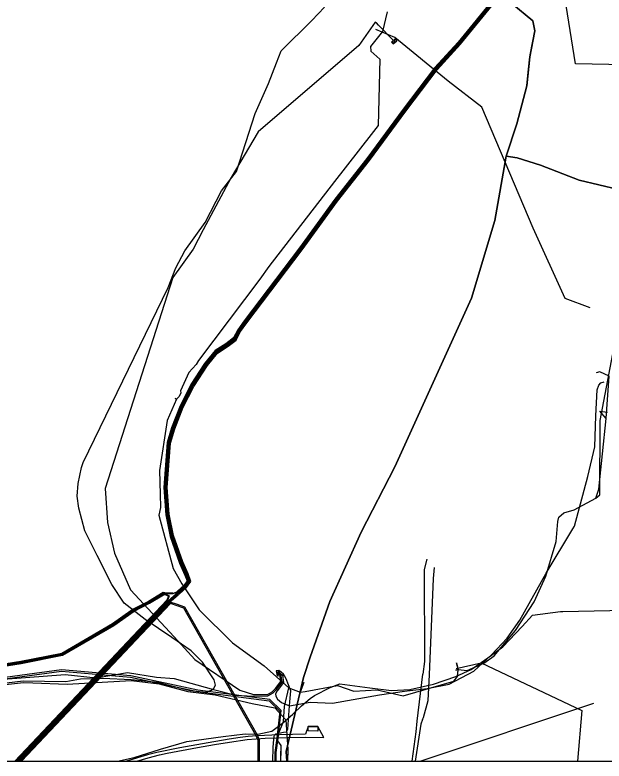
# Model space of a CAD drawing. Extents: x -599951 to -598963, y -1164095 to -1162939.
# Drawn here: x -599289 to -599201.1, y -1164094.7 to -1163983.5 of the extents above; entities that cross this region are included whole.
import ezdxf

# ---------------------------------------------------------------- set-up
doc = ezdxf.new("R2010")
doc.units = 0
for name, color, linetype in [('28', 7, 'Continuous'), ('31', 7, 'Continuous'), ('Level 1', 7, 'Continuous'), ('Level 3', 7, 'Continuous'), ('Vrstva 12', 7, 'Continuous'), ('Vrstva 13', 7, 'Continuous'), ('Vrstva 3', 7, 'Continuous'), ('Vrstva 42', 7, 'Continuous'), ('Vrstva 43', 7, 'Continuous'), ('Vrstva 44', 7, 'Continuous'), ('Vrstva 53', 7, 'Continuous'), ('Vrstva 55', 7, 'Continuous'), ('Vrstva 58', 7, 'Continuous')]:
    doc.layers.add(name, color=color, linetype=linetype)

# ---------------------------------------------------------------- blocks, each defined once
blk = doc.blocks.new('NN630')
at = {"layer": '31'}
for points in [[(-0.003, -0.7), (-0.703, 0)], [(-0.703, -0.7), (-0.703, 0), (0.697, 0), (0.697, -0.7)], [(-0.003, -0.7), (0.697, 0)], [(-0.703, -0.7), (0.697, -0.7)]]:
    blk.add_lwpolyline(points, dxfattribs=at)
blk = doc.blocks.new('NN620')
at = {"layer": '28'}
for points in [[(0.752, 0.004), (-0.748, 0.004)], [(-0.748, 0.004), (-0.748, -0.746)], [(0.752, -0.746), (0.752, 0.004)], [(-0.748, -0.746), (0.752, -0.746)], [(0.368, -0.18), (-0.376, -0.18)], [(-0.376, -0.18), (-0.376, -0.558)], [(-0.376, -0.558), (0.368, -0.558)], [(0.321, -0.227), (-0.329, -0.227)], [(-0.329, -0.227), (-0.329, -0.51)], [(-0.329, -0.51), (0.321, -0.51)], [(0.274, -0.274), (-0.281, -0.274)], [(-0.281, -0.274), (-0.281, -0.463)], [(-0.281, -0.463), (0.274, -0.463)], [(0.227, -0.321), (-0.234, -0.321)], [(-0.234, -0.321), (-0.234, -0.416)], [(-0.234, -0.416), (0.227, -0.416)], [(-0.193, -0.369), (0.185, -0.369)], [(0.227, -0.416), (0.227, -0.321)], [(0.274, -0.463), (0.274, -0.274)], [(0.321, -0.51), (0.321, -0.227)], [(0.368, -0.558), (0.368, -0.18)]]:
    blk.add_lwpolyline(points, dxfattribs=at)

msp = doc.modelspace()

# ---------------------------------------------------------------- linework, layer by layer
at = {"layer": 'Level 1'}
msp.add_line((-599228.542, -1164094.695), (-599202.66, -1164086.07), dxfattribs=at)
at = {"layer": 'Level 3'}
for points in [[(-599245.26, -1164089.55), (-599243.81, -1164089.56), (-599243.83, -1164090.221), (-599245.26, -1164090.201)], [(-599245.26, -1164089.551), (-599243.81, -1164089.561), (-599243.83, -1164090.221), (-599245.26, -1164090.201)]]:
    msp.add_lwpolyline(points, close=True, dxfattribs=at)
at = {"layer": 'Vrstva 12'}
msp.add_line((-599228.98, -1164088.77), (-599228.13, -1164081.73), dxfattribs=at)
for points in [[(-599227.54, -1164064.58), (-599227.93, -1164066.14), (-599227.9, -1164079.84), (-599228.13, -1164081.73)], [(-599228.18, -1164088.51), (-599228.06, -1164088.2), (-599227.35, -1164085.66), (-599227.14, -1164081.84), (-599226.57, -1164067.47), (-599226.43, -1164065.86)], [(-599273.657, -1164094.695), (-599271.2, -1164094.18), (-599267.25, -1164092.92), (-599263.35, -1164091.79), (-599257.91, -1164091.05), (-599254.64, -1164090.64), (-599252.77, -1164090.7), (-599250.66, -1164090.23), (-599249.09, -1164089.05), (-599247.54, -1164087.71), (-599246.23, -1164086.46), (-599244.97, -1164085.38), (-599244.3, -1164084.94), (-599241.97, -1164083.73), (-599240.52, -1164083.18), (-599236.06, -1164083.79), (-599232.8, -1164084.16), (-599230.09, -1164084.02), (-599226.57, -1164083.24), (-599223.23, -1164082.08), (-599220.93, -1164081.06), (-599218.44, -1164079.29), (-599216.24, -1164077.65), (-599213.34, -1164074.66), (-599211.79, -1164072.95), (-599207.65, -1164072.42), (-599207.3, -1164072.41), (-599165.2, -1164071.53)], [(-599229.747, -1164094.695), (-599229.17, -1164090.32), (-599228.98, -1164088.77)], [(-599228.18, -1164088.51), (-599228.46, -1164089.19), (-599229.303, -1164094.695)]]:
    msp.add_lwpolyline(points, dxfattribs=at)
at = {"layer": 'Vrstva 13'}
msp.add_lwpolyline([(-599172.99, -1163991.41), (-599205.39, -1163990.76), (-599211.34, -1163953.49), (-599216.096, -1163953.719), (-599217.489, -1163953.817), (-599218.011, -1163953.852), (-599218.464, -1163953.886)], dxfattribs=at)
at = {"layer": 'Vrstva 3'}
msp.add_lwpolyline([(-599272.332, -1164094.695), (-599270.781, -1164094.695), (-599269.08, -1164094.2), (-599267.4, -1164093.78), (-599266.26, -1164093.53), (-599261.73, -1164092.67), (-599259.19, -1164092.24), (-599256.99, -1164091.86), (-599254.32, -1164091.49), (-599251.65, -1164091.3), (-599248.27, -1164091.17), (-599245.62, -1164091.14), (-599242.93, -1164091.2), (-599243.81, -1164089.56), (-599245.26, -1164089.551), (-599245.65, -1164090.69), (-599247.56, -1164090.71), (-599249.54, -1164090.76), (-599252.9, -1164090.94), (-599254.19, -1164091.04), (-599255.4, -1164091.17), (-599257.04, -1164091.42), (-599260.16, -1164091.96), (-599264.39, -1164092.74), (-599267.81, -1164093.41), (-599269.21, -1164093.77)], close=True, dxfattribs=at)
at = {"layer": 'Vrstva 42'}
for points in [[(-599248.448, -1164094.695), (-599248.54, -1164093.25), (-599245.95, -1164082.25), (-599244.97, -1164079.21), (-599242.04, -1164070.91), (-599237.35, -1164060.6), (-599232.33, -1164050.83), (-599220.88, -1164025.69), (-599217.44, -1164014.15), (-599215.74, -1164004.56), (-599214.16, -1163999.74), (-599212.66, -1163994.06), (-599212.19, -1163989.73), (-599211.46, -1163985.88), (-599211.74, -1163984.39), (-599214.87, -1163981.81)], [(-599214.87, -1163981.81), (-599211.74, -1163984.39), (-599211.46, -1163985.88), (-599212.19, -1163989.73), (-599212.66, -1163994.06), (-599214.16, -1163999.74), (-599215.74, -1164004.56), (-599217.44, -1164014.15), (-599220.88, -1164025.69), (-599232.33, -1164050.83), (-599237.35, -1164060.6), (-599242.04, -1164070.91), (-599244.97, -1164079.21), (-599245.95, -1164082.25), (-599248.54, -1164093.25), (-599248.448, -1164094.695)], [(-599248.448, -1164094.695), (-599248.54, -1164093.25), (-599245.95, -1164082.25), (-599244.97, -1164079.21), (-599242.04, -1164070.91), (-599237.35, -1164060.6), (-599232.33, -1164050.83), (-599220.88, -1164025.69), (-599217.44, -1164014.15), (-599215.74, -1164004.56), (-599214.16, -1163999.74), (-599212.66, -1163994.06), (-599212.19, -1163989.73), (-599211.46, -1163985.88), (-599211.74, -1163984.39), (-599214.87, -1163981.81)], [(-599248.448, -1164094.695), (-599248.54, -1164093.25), (-599245.95, -1164082.25), (-599244.97, -1164079.21), (-599242.04, -1164070.91), (-599237.35, -1164060.6), (-599232.33, -1164050.83), (-599220.88, -1164025.69), (-599217.44, -1164014.15), (-599215.74, -1164004.56), (-599214.16, -1163999.74), (-599212.66, -1163994.06), (-599212.19, -1163989.73), (-599211.46, -1163985.88), (-599211.74, -1163984.39), (-599214.87, -1163981.81)], [(-599198.98, -1164009.49), (-599204.84, -1164008.1), (-599210.63, -1164005.89), (-599214.09, -1164004.8), (-599215.74, -1164004.56), (-599214.756, -1164001.558), (-599214.16, -1163999.74), (-599212.66, -1163994.06), (-599212.439, -1163992.024), (-599212.19, -1163989.73), (-599212.089, -1163989.199), (-599211.46, -1163985.88), (-599211.74, -1163984.39), (-599214.87, -1163981.81)], [(-599232.54, -1163987.305), (-599234.76, -1163985.03), (-599235.04, -1163984.68), (-599235.26, -1163984.59), (-599237.69, -1163988.06), (-599252.72, -1164000.92), (-599256.75, -1164007.71), (-599260.89, -1164015.52), (-599262.41, -1164018.42), (-599265.41, -1164022.62), (-599275.53, -1164054.05), (-599275.19, -1164059.14), (-599274.14, -1164063.69), (-599271.75, -1164069.17), (-599265.25, -1164076.2), (-599262.13, -1164079.56), (-599255.46, -1164084.14), (-599253.41, -1164084.78), (-599251.312, -1164084.752), (-599250.592, -1164084.378), (-599250.142, -1164083.9), (-599249.33, -1164082.854), (-599249.438, -1164082.101), (-599249.483, -1164082.061)], [(-599232.32, -1163986.861), (-599235.18, -1163985.665)], [(-599203.2, -1164027.14), (-599206.95, -1164025.77), (-599211.68, -1164015.25), (-599213.09, -1164012.01), (-599219.34, -1163997.26), (-599224.39, -1163993.38), (-599232.32, -1163986.861)], [(-599199.062, -1164017.743), (-599199.3, -1164017.23), (-599198.7, -1164009.93), (-599198.98, -1164009.49), (-599204.84, -1164008.1), (-599210.63, -1164005.89), (-599214.09, -1164004.8), (-599215.74, -1164004.56), (-599217.44, -1164014.15), (-599220.88, -1164025.69), (-599232.33, -1164050.83), (-599237.35, -1164060.6), (-599242.04, -1164070.91), (-599244.97, -1164079.21), (-599245.95, -1164082.25), (-599248.54, -1164093.25), (-599248.448, -1164094.695)], [(-599215.74, -1164004.56), (-599214.09, -1164004.8), (-599210.63, -1164005.89), (-599204.84, -1164008.1), (-599198.98, -1164009.49), (-599198.7, -1164009.93), (-599198.99, -1164013.4), (-599199.3, -1164017.23), (-599199.062, -1164017.743)], [(-599249.594, -1164081.461), (-599249.422, -1164081.582), (-599249.062, -1164081.899), (-599248.91, -1164082.966), (-599249.87, -1164084.23), (-599250.11, -1164084.66), (-599250.09, -1164085.04), (-599249.83, -1164085.49), (-599249.22, -1164085.97), (-599248.04, -1164086.44), (-599244.95, -1164085.9), (-599241.62, -1164086.04), (-599234.62, -1164084.8), (-599230.91, -1164084.27), (-599227.52, -1164083.89), (-599224.23, -1164083.23), (-599220.57, -1164081.31), (-599217.9, -1164078.88), (-599215.57, -1164076.37), (-599213.67, -1164073.7), (-599209.76, -1164066.69), (-599205.77, -1164060.1), (-599205.56, -1164059.7), (-599203.55, -1164052.27), (-599202.5, -1164047.85), (-599202.34, -1164043.23), (-599202.14, -1164039.39), (-599201.89, -1164038.68), (-599201.59, -1164038.32), (-599201.12, -1164038.16)], [(-599250.036, -1164094.695), (-599250.02, -1164093.408), (-599249.701, -1164091.303), (-599249.265, -1164087.162), (-599250.964, -1164085.505), (-599261.693, -1164084.111), (-599271.705, -1164081.971), (-599282.033, -1164081.109), (-599294.52, -1164082.799), (-599300.793, -1164081.909), (-599306.674, -1164083.119), (-599312.85, -1164082.335), (-599313.582, -1164082.934), (-599317.576, -1164084.644), (-599319.553, -1164089.243), (-599321.567, -1164094.695)], [(-599321.354, -1164094.695), (-599319.367, -1164089.317), (-599317.424, -1164084.796), (-599313.478, -1164083.106), (-599312.79, -1164082.545), (-599306.666, -1164083.321), (-599300.787, -1164082.111), (-599294.52, -1164083.001), (-599282.027, -1164081.311), (-599271.735, -1164082.169), (-599261.727, -1164084.309), (-599251.056, -1164085.695), (-599249.475, -1164087.238), (-599249.899, -1164091.277), (-599250.22, -1164093.392), (-599250.237, -1164094.695)], [(-599250.535, -1164094.695), (-599250.45, -1164092.63), (-599250.357, -1164091.49), (-599250.32, -1164091.04), (-599250.25, -1164090.84), (-599250.08, -1164090.63), (-599248.92, -1164090.37), (-599248.46, -1164090.36), (-599248.28, -1164089.96), (-599248.04, -1164086.44), (-599247.99, -1164085.86), (-599247.85, -1164084.24), (-599248.53, -1164082.44), (-599248.76, -1164082.01), (-599248.93, -1164081.749), (-599249.298, -1164081.425), (-599249.647, -1164081.178)], [(-599293.34, -1164082.69), (-599281.49, -1164081.8), (-599276.85, -1164082.27), (-599272.17, -1164081.49), (-599267.84, -1164082.2), (-599265.25, -1164082.38), (-599259.35, -1164084.05), (-599256.01, -1164084.89), (-599253.5, -1164085.03), (-599251.26, -1164084.95), (-599250.47, -1164084.54), (-599249.99, -1164084.03), (-599249.12, -1164082.91), (-599249.25, -1164082), (-599249.542, -1164081.743)]]:
    msp.add_lwpolyline(points, dxfattribs=at)
at = {"layer": 'Vrstva 44'}
for points in [[(-599217.688, -1163981.297), (-599222.831, -1163987.609), (-599226.334, -1163991.442), (-599230.98, -1163997.59), (-599236.439, -1164004.959), (-599241.209, -1164011.019), (-599246.481, -1164018.251), (-599254.731, -1164029.162), (-599255.672, -1164030.487)], [(-599293.15, -1164083.38), (-599287.735, -1164082.731), (-599281.37, -1164082.85), (-599279.17, -1164082.45), (-599275.85, -1164082.36), (-599271.631, -1164082.533), (-599267.71, -1164082.92), (-599262.82, -1164084.16), (-599260.53, -1164084.43), (-599259.67, -1164084.11), (-599259.33, -1164083.82), (-599259.06, -1164083.36), (-599259.24, -1164082.61), (-599260.98, -1164079.97), (-599262.69, -1164078.28), (-599265.56, -1164076.3), (-599269.56, -1164073.58), (-599272.68, -1164071.14), (-599274.51, -1164068.39), (-599276.7, -1164064.07), (-599278.55, -1164060.38), (-599279.46, -1164057), (-599279.69, -1164055.23), (-599279.56, -1164053.33), (-599279.05, -1164050.96), (-599278.82, -1164050.19), (-599266.11, -1164024.14), (-599264.98, -1164021.2), (-599263.63, -1164018.66), (-599260.62, -1164014.41), (-599258.15, -1164009.69), (-599255.93, -1164006.82), (-599253.13, -1163998.16), (-599251.14, -1163993.73), (-599249.99, -1163990.63), (-599249.25, -1163988.84), (-599244.71, -1163984.31), (-599242.82, -1163982.34)], [(-599288.699, -1164094.695), (-599266.159, -1164070.848), (-599264.866, -1164069.724), (-599264.577, -1164069.607), (-599263.52, -1164068.69), (-599262.96, -1164067.89), (-599263.34, -1164066.86), (-599264.13, -1164065.09), (-599265.54, -1164061.12), (-599266.19, -1164057.94), (-599266.49, -1164053.91), (-599265.96, -1164047.29), (-599265.33, -1164045.14), (-599264.07, -1164041.87), (-599262.48, -1164038.73), (-599260.44, -1164035.64), (-599258.91, -1164033.73), (-599257.35, -1164032.75), (-599256.12, -1164031.83), (-599255.501, -1164030.593), (-599254.57, -1164029.28), (-599246.319, -1164018.369), (-599241.05, -1164011.14), (-599236.288, -1164005.089), (-599230.829, -1163997.721), (-599226.18, -1163991.57), (-599222.68, -1163987.74), (-599217.53, -1163981.42)], [(-599288.425, -1164094.695), (-599266.021, -1164070.992), (-599264.734, -1164069.875), (-599264.434, -1164069.747), (-599263.37, -1164068.825), (-599262.736, -1164067.919), (-599263.155, -1164066.785), (-599263.944, -1164065.016), (-599265.347, -1164061.066), (-599265.992, -1164057.913), (-599266.292, -1164053.947), (-599265.762, -1164047.327), (-599265.14, -1164045.204), (-599263.887, -1164041.951), (-599262.318, -1164038.848), (-599260.278, -1164035.758), (-599258.775, -1164033.881), (-599257.192, -1164032.882), (-599255.962, -1164031.962), (-599255.329, -1164030.696), (-599254.409, -1164029.398), (-599246.159, -1164018.488), (-599240.899, -1164011.271), (-599236.129, -1164005.211), (-599230.669, -1163997.841), (-599226.029, -1163991.701), (-599222.529, -1163987.871), (-599217.364, -1163981.532)], [(-599255.672, -1164030.487), (-599256.278, -1164031.698), (-599257.463, -1164032.585), (-599259.045, -1164033.579), (-599260.602, -1164035.522), (-599262.653, -1164038.629), (-599264.253, -1164041.789), (-599265.52, -1164045.076), (-599266.158, -1164047.254), (-599266.691, -1164053.909), (-599266.389, -1164057.968), (-599265.733, -1164061.174), (-599264.316, -1164065.164), (-599263.525, -1164066.935), (-599263.184, -1164067.861), (-599263.67, -1164068.555), (-599264.696, -1164069.445), (-599265.404, -1164069.791), (-599266.312, -1164069.777), (-599266.832, -1164069.684), (-599269.009, -1164070.993), (-599271.272, -1164072.164), (-599274.344, -1164074.346), (-599281.956, -1164078.735), (-599288.088, -1164079.972), (-599294.702, -1164081.007)], [(-599323.878, -1164072.073), (-599322.688, -1164072.557), (-599320.089, -1164073.018), (-599318.895, -1164073.277), (-599315.933, -1164074.184), (-599313.248, -1164075.243), (-599310.583, -1164076.365), (-599307.78, -1164077.146), (-599304.78, -1164078.165), (-599301.677, -1164079.086), (-599299.498, -1164079.646), (-599294.718, -1164081.213), (-599288.052, -1164080.168), (-599281.884, -1164078.925), (-599274.236, -1164074.514), (-599271.168, -1164072.336), (-599268.911, -1164071.167), (-599266.83, -1164069.917), (-599266.558, -1164069.886), (-599266.09, -1164070.13), (-599266.308, -1164070.714), (-599288.974, -1164094.695)], [(-599288.562, -1164094.695), (-599266.09, -1164070.92), (-599264.8, -1164069.8)], [(-599252.5, -1164094.695), (-599252.49, -1164091.57), (-599252.82, -1164090.85), (-599263.66, -1164071.74), (-599264.88, -1164071.33), (-599265.674, -1164071.061), (-599265.872, -1164071.126), (-599288.149, -1164094.695)], [(-599320.735, -1164094.695), (-599320.5, -1164093.81), (-599317.85, -1164086.41), (-599316.77, -1164085.32), (-599315.37, -1164084.66), (-599312.92, -1164083.84), (-599311.75, -1164083.86), (-599306.86, -1164084.85), (-599298.37, -1164083.95), (-599293.08, -1164083.56), (-599287.69, -1164082.96), (-599286.281, -1164083.014), (-599281.16, -1164083.22), (-599271.65, -1164082.67), (-599267.47, -1164083.19), (-599263.2, -1164084.33), (-599259.12, -1164084.8), (-599253.6, -1164086.13), (-599250.24, -1164086.77), (-599248.58, -1164088.54), (-599248.27, -1164092.96), (-599248.335, -1164094.695)]]:
    msp.add_lwpolyline(points, dxfattribs=at)
at = {"layer": 'Vrstva 53'}
msp.add_lwpolyline([(-599951.125, -1164094.695), (-598963.215, -1164094.695), (-598963.215, -1162939.4), (-599951.125, -1162939.4)], close=True, dxfattribs=at)
at = {"layer": 'Vrstva 55'}
msp.add_line((-599204.43, -1164087.14), (-599205.106, -1164094.695), dxfattribs=at)
for points in [[(-599201.77, -1164055.01), (-599201.73, -1164043.92), (-599199.084, -1164030.063), (-599198.94, -1164025.337), (-599197.401, -1163996.256), (-599196.422, -1163977.827), (-599195.864, -1163968.523), (-599194.12, -1163943.99), (-599192.431, -1163912.296), (-599191.573, -1163883.274), (-599189.739, -1163853.571), (-599187.709, -1163825.843), (-599187.581, -1163824.169)], [(-599233.47, -1163983.02), (-599234.19, -1163985.97), (-599235.97, -1163988.2), (-599235.93, -1163988.87), (-599234.58, -1163990.07), (-599234.79, -1163999.96), (-599235.87, -1164001.33), (-599241.34, -1164008.31), (-599251.09, -1164021), (-599252.47, -1164022.86), (-599261.6, -1164035)], [(-599261.6, -1164035), (-599261.95, -1164035.57), (-599263.02, -1164036.79), (-599264.27, -1164039.51), (-599264.25, -1164039.82), (-599264.49, -1164040.37), (-599264.89, -1164040.77), (-599265.06, -1164040.66), (-599264.89, -1164040.77), (-599266.27, -1164043.96), (-599267.42, -1164051.37), (-599267.339, -1164054.917), (-599267.29, -1164056.9), (-599267.51, -1164058.06), (-599265.36, -1164066.01), (-599264.07, -1164068.26), (-599261.52, -1164072.16), (-599256.53, -1164077.06), (-599251.79, -1164080.51), (-599248.15, -1164083.79), (-599246.44, -1164084.43), (-599245.887, -1164082.96), (-599246.44, -1164084.43), (-599245.71, -1164084.33), (-599240.87, -1164083.43), (-599238.42, -1164084.26), (-599234.98, -1164084.08), (-599231.07, -1164084.95), (-599223.55, -1164082.78), (-599222.96, -1164082.09), (-599222.897, -1164081.136), (-599222.89, -1164081.03), (-599223.13, -1164080.05), (-599222.89, -1164081.03), (-599223.043, -1164081.088), (-599223.255, -1164081.169)], [(-599223.255, -1164081.169), (-599222.89, -1164081.03), (-599221.55, -1164081.19), (-599219.04, -1164080.11), (-599217.54, -1164079), (-599214.35, -1164075.25), (-599211.56, -1164070.97), (-599209.83, -1164067.15), (-599208.27, -1164061.95), (-599208.02, -1164058.99), (-599207.89, -1164058.32), (-599207.11, -1164057.71), (-599205.57, -1164057.27), (-599202.37, -1164055.53), (-599201.91, -1164054.19), (-599200.8, -1164043.64), (-599200.35, -1164037.34), (-599201.76, -1164036.7), (-599202.328, -1164036.827)], [(-599249.313, -1164094.695), (-599249.29, -1164093.077), (-599249.28, -1164092.39), (-599249.79, -1164091.66), (-599249.66, -1164090.62), (-599248.91, -1164088.8), (-599248.78, -1164086.55), (-599248.15, -1164083.79), (-599246.44, -1164084.43), (-599245.71, -1164084.33), (-599240.87, -1164083.43), (-599238.42, -1164084.26), (-599234.98, -1164084.08), (-599231.07, -1164084.95), (-599223.55, -1164082.78), (-599222.96, -1164082.09), (-599222.89, -1164081.03), (-599221.55, -1164081.19), (-599219.04, -1164080.11), (-599217.54, -1164079), (-599214.35, -1164075.25), (-599211.56, -1164070.97), (-599209.83, -1164067.15), (-599208.27, -1164061.95), (-599208.02, -1164058.99), (-599207.89, -1164058.32), (-599207.11, -1164057.71), (-599205.57, -1164057.27), (-599202.37, -1164055.53), (-599201.91, -1164054.19), (-599200.8, -1164043.64), (-599201.75, -1164042.57), (-599200.62, -1164042.69)], [(-599223.255, -1164081.169), (-599222.89, -1164081.03), (-599221.55, -1164081.19), (-599219.04, -1164080.11), (-599217.54, -1164079), (-599214.35, -1164075.25), (-599211.56, -1164070.97), (-599209.83, -1164067.15), (-599208.27, -1164061.95), (-599208.02, -1164058.99), (-599207.89, -1164058.32), (-599207.11, -1164057.71), (-599205.57, -1164057.27), (-599202.37, -1164055.53), (-599201.77, -1164055.01)], [(-599223.194, -1164080.891), (-599219.471, -1164080.066), (-599204.427, -1164087.147)], [(-599249.313, -1164094.695), (-599249.29, -1164093.077), (-599249.28, -1164092.39), (-599249.79, -1164091.66), (-599249.66, -1164090.62), (-599248.91, -1164088.8), (-599248.78, -1164086.55), (-599248.15, -1164083.79), (-599246.44, -1164084.43), (-599245.71, -1164084.33), (-599240.87, -1164083.43), (-599238.42, -1164084.26), (-599234.98, -1164084.08), (-599231.07, -1164084.95), (-599223.55, -1164082.78), (-599222.96, -1164082.09), (-599222.89, -1164081.03), (-599223.255, -1164081.169)], [(-599249.313, -1164094.695), (-599249.303, -1164094.001), (-599249.28, -1164092.39), (-599249.79, -1164091.66), (-599249.66, -1164090.62), (-599248.91, -1164088.8), (-599248.78, -1164086.55), (-599248.15, -1164083.79), (-599246.44, -1164084.43), (-599245.71, -1164084.33), (-599240.87, -1164083.43), (-599238.42, -1164084.26), (-599234.98, -1164084.08), (-599231.07, -1164084.95), (-599223.55, -1164082.78), (-599222.96, -1164082.09), (-599222.89, -1164081.03), (-599223.255, -1164081.169)]]:
    msp.add_lwpolyline(points, dxfattribs=at)
at = {"layer": 'Vrstva 58'}
for points in [[(-599217.767, -1163981.236), (-599222.907, -1163987.544), (-599226.411, -1163991.378), (-599231.06, -1163997.53), (-599236.518, -1164004.898), (-599241.289, -1164010.959), (-599246.561, -1164018.191), (-599254.812, -1164029.103), (-599255.758, -1164030.435), (-599256.357, -1164031.632), (-599257.52, -1164032.502), (-599259.112, -1164033.503), (-599260.683, -1164035.463), (-599262.74, -1164038.579), (-599264.344, -1164041.748), (-599265.614, -1164045.044), (-599266.257, -1164047.235), (-599266.791, -1164053.909), (-599266.488, -1164057.981), (-599265.83, -1164061.201), (-599264.409, -1164065.202), (-599263.618, -1164066.973), (-599263.296, -1164067.847), (-599263.745, -1164068.488), (-599264.752, -1164069.36), (-599264.958, -1164069.7)], [(-599264.813, -1164069.812), (-599264.671, -1164069.555), (-599263.595, -1164068.623), (-599263.072, -1164067.876), (-599263.433, -1164066.898), (-599264.223, -1164065.127), (-599265.637, -1164061.147), (-599266.289, -1164057.954), (-599266.59, -1164053.91), (-599266.059, -1164047.272), (-599265.425, -1164045.108), (-599264.161, -1164041.829), (-599262.567, -1164038.68), (-599260.521, -1164035.581), (-599258.977, -1164033.654), (-599257.407, -1164032.668), (-599256.199, -1164031.764), (-599255.586, -1164030.538), (-599254.651, -1164029.221), (-599246.4, -1164018.31), (-599241.13, -1164011.08), (-599236.359, -1164005.019), (-599230.9, -1163997.65), (-599226.257, -1163991.506), (-599222.756, -1163987.675), (-599217.609, -1163981.359)], [(-599264.656, -1164069.94), (-599264.513, -1164069.683), (-599263.445, -1164068.757), (-599262.848, -1164067.904), (-599263.247, -1164066.822), (-599264.037, -1164065.053), (-599265.443, -1164061.093), (-599266.091, -1164057.926), (-599266.39, -1164053.91), (-599265.861, -1164047.308), (-599265.235, -1164045.172), (-599263.979, -1164041.911), (-599262.393, -1164038.78), (-599260.359, -1164035.699), (-599258.843, -1164033.806), (-599257.293, -1164032.832), (-599256.041, -1164031.896), (-599255.414, -1164030.642), (-599254.489, -1164029.339), (-599246.24, -1164018.43), (-599240.97, -1164011.2), (-599236.201, -1164005.141), (-599230.74, -1163997.77), (-599226.103, -1163991.634), (-599222.604, -1163987.805), (-599217.451, -1163981.481)], [(-599323.84, -1164071.98), (-599322.66, -1164072.46), (-599320.07, -1164072.92), (-599318.87, -1164073.18), (-599315.9, -1164074.09), (-599313.21, -1164075.15), (-599310.55, -1164076.27), (-599307.75, -1164077.05), (-599304.75, -1164078.07), (-599301.65, -1164078.99), (-599299.47, -1164079.55), (-599294.71, -1164081.11), (-599288.07, -1164080.07), (-599281.92, -1164078.83), (-599274.29, -1164074.43), (-599271.22, -1164072.25), (-599268.96, -1164071.08), (-599266.863, -1164069.82), (-599266.539, -1164069.783), (-599265.965, -1164070.082), (-599266.221, -1164070.768), (-599288.837, -1164094.695)], [(-599264.958, -1164069.7), (-599265.426, -1164069.69), (-599266.302, -1164069.677), (-599266.851, -1164069.579), (-599269.058, -1164070.905), (-599271.324, -1164072.079), (-599274.398, -1164074.261), (-599281.992, -1164078.64), (-599288.105, -1164079.873), (-599294.693, -1164080.905), (-599299.414, -1164079.358), (-599301.597, -1164078.797), (-599304.689, -1164077.879), (-599307.691, -1164076.859), (-599310.484, -1164076.081), (-599313.135, -1164074.965), (-599315.834, -1164073.901), (-599318.819, -1164072.986), (-599320.031, -1164072.724), (-599322.604, -1164072.267), (-599323.765, -1164071.795)], [(-599288.562, -1164094.695), (-599266.094, -1164070.923), (-599264.813, -1164069.812)], [(-599288.287, -1164094.695), (-599265.955, -1164071.068), (-599264.656, -1164069.94)], [(-599264.944, -1164071.52), (-599265.5, -1164071.331), (-599265.799, -1164071.195), (-599288.011, -1164094.695)], [(-599252.7, -1164094.695), (-599252.69, -1164091.613), (-599252.998, -1164090.941), (-599263.796, -1164071.905), (-599264.944, -1164071.52)]]:
    msp.add_lwpolyline(points, dxfattribs=at)

# ---------------------------------------------------------------- block references
at = {"layer": 'Vrstva 43', "xscale": 0.49999999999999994}
for name, p, yscale, rotation in [('NN630', (-599232.54, -1163987.305), 0.5, 40), ('NN620', (-599249.575, -1164081.565), 0.5000000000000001, -79.00000000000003)]:
    msp.add_blockref(name, p, dxfattribs=dict(at, yscale=yscale, rotation=rotation))

doc.saveas('drawing.dxf')
